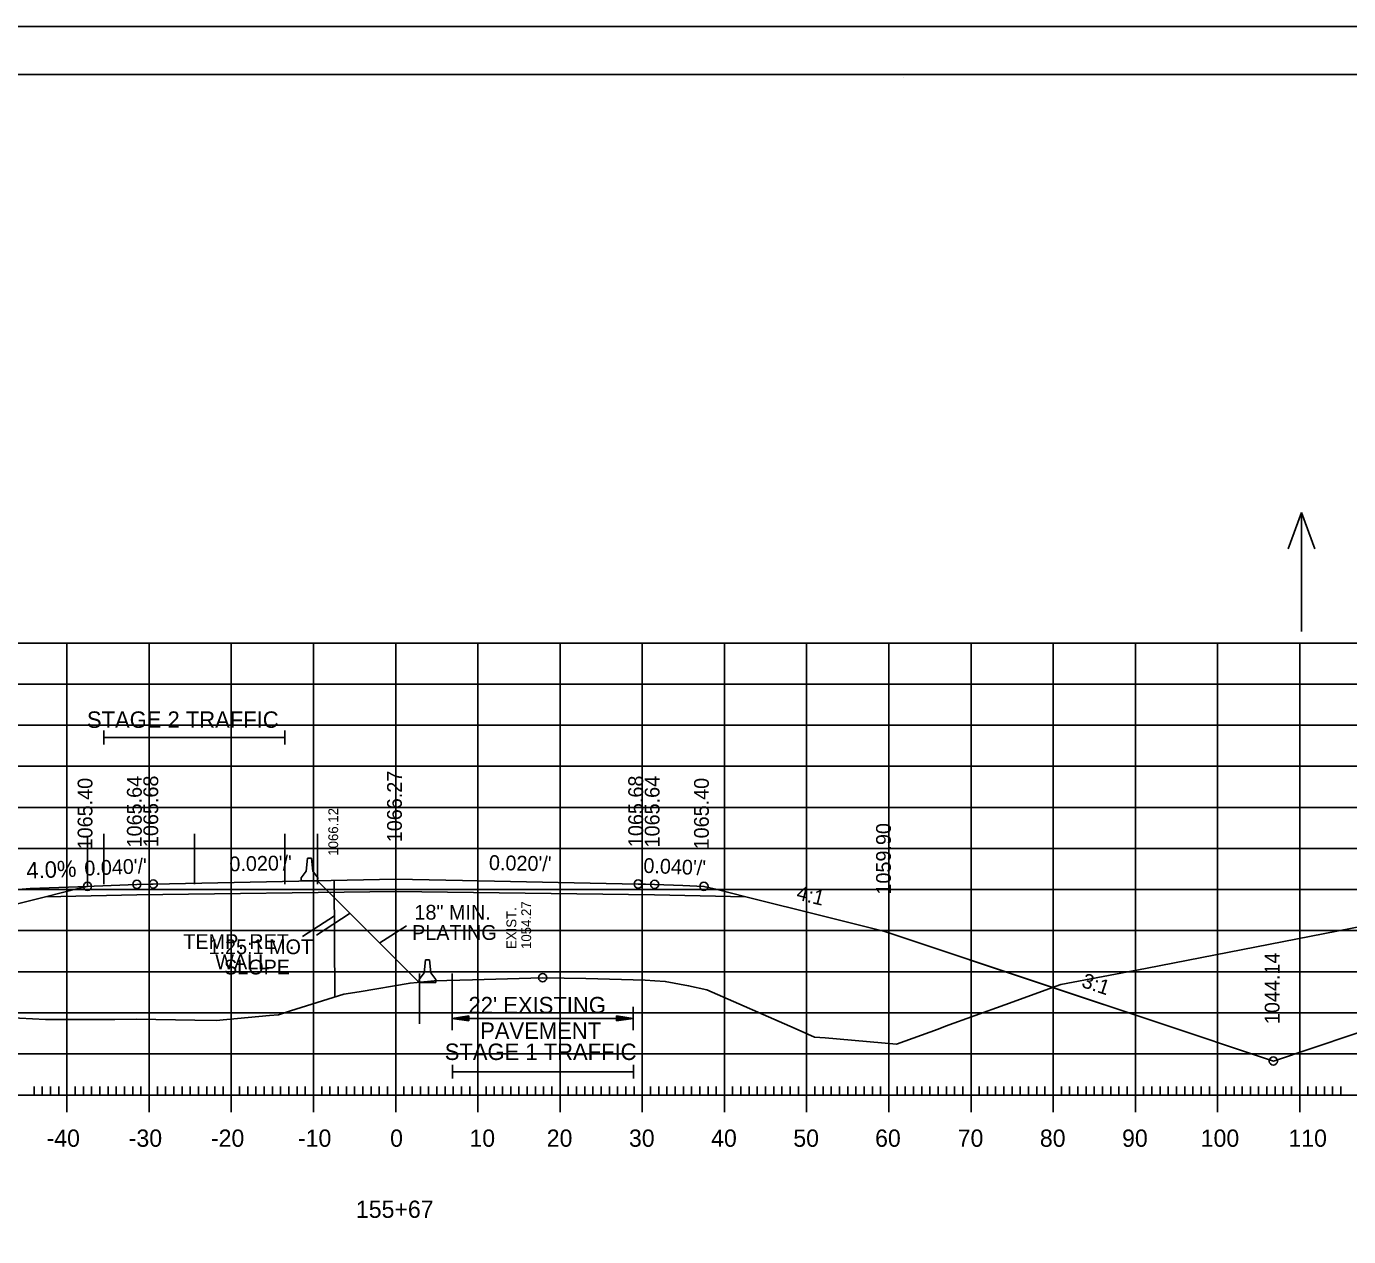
# Model space of a CAD drawing. Extents: x 1322838 to 1324533, y 339903 to 351025.
# Drawn here: x 1323590.7 to 1323751.5, y 344996.9 to 345144.2 of the extents above; entities that cross this region are included whole.
import ezdxf

# ---------------------------------------------------------------- set-up
doc = ezdxf.new("R2010")
doc.units = 0
for name, color, linetype in [('R_Alt Surface', 7, 'Continuous'), ('R_Axis', 7, 'Continuous'), ('R_Axis Annot', 7, 'Continuous'), ('R_Border', 7, 'Continuous'), ('R_Drive', 7, 'Continuous'), ('R_Exist Surface', 7, 'Continuous'), ('R_Fin Surface', 7, 'Continuous'), ('R_Grid', 7, 'Continuous'), ('R_MOT', 7, 'Continuous'), ('R_No Plot', 7, 'Continuous'), ('R_Water Annot', 7, 'Continuous'), ('R_Xsect Elev', 7, 'Continuous'), ('R_Xsect Slope', 7, 'Continuous')]:
    doc.layers.add(name, color=color, linetype=linetype)

msp = doc.modelspace()

# ---------------------------------------------------------------- linework, layer by layer
at = {"layer": 'R_Alt Surface'}
msp.add_lwpolyline([(1323592.99, 345038.26), (1323604.08, 345038.48), (1323635.58, 345038.9), (1323667.08, 345038.48), (1323678.18, 345038.26)], dxfattribs=at)
at = {"layer": 'R_Axis'}
for p, q in [((1323591.58, 345014.14), (1323591.58, 345015.19)), ((1323592.58, 345014.14), (1323592.58, 345015.19)), ((1323593.58, 345014.14), (1323593.58, 345015.19)), ((1323594.58, 345014.14), (1323594.58, 345015.19)), ((1323595.58, 345012.04), (1323595.58, 345016.24)), ((1323596.58, 345014.14), (1323596.58, 345015.19)), ((1323597.58, 345014.14), (1323597.58, 345015.19)), ((1323598.58, 345014.14), (1323598.58, 345015.19)), ((1323599.58, 345014.14), (1323599.58, 345015.19)), ((1323600.58, 345014.14), (1323600.58, 345015.19)), ((1323601.58, 345014.14), (1323601.58, 345015.19)), ((1323602.58, 345014.14), (1323602.58, 345015.19)), ((1323603.58, 345014.14), (1323603.58, 345015.19)), ((1323604.58, 345014.14), (1323604.58, 345015.19)), ((1323605.58, 345012.04), (1323605.58, 345016.24)), ((1323606.58, 345014.14), (1323606.58, 345015.19)), ((1323607.58, 345014.14), (1323607.58, 345015.19)), ((1323608.58, 345014.14), (1323608.58, 345015.19)), ((1323609.58, 345014.14), (1323609.58, 345015.19)), ((1323610.58, 345014.14), (1323610.58, 345015.19)), ((1323611.58, 345014.14), (1323611.58, 345015.19)), ((1323612.58, 345014.14), (1323612.58, 345015.19)), ((1323613.58, 345014.14), (1323613.58, 345015.19)), ((1323614.58, 345014.14), (1323614.58, 345015.19)), ((1323615.58, 345012.04), (1323615.58, 345016.24)), ((1323616.58, 345014.14), (1323616.58, 345015.19)), ((1323617.58, 345014.14), (1323617.58, 345015.19)), ((1323618.58, 345014.14), (1323618.58, 345015.19)), ((1323619.58, 345014.14), (1323619.58, 345015.19)), ((1323620.58, 345014.14), (1323620.58, 345015.19)), ((1323621.58, 345014.14), (1323621.58, 345015.19)), ((1323622.58, 345014.14), (1323622.58, 345015.19)), ((1323623.58, 345014.14), (1323623.58, 345015.19)), ((1323624.58, 345014.14), (1323624.58, 345015.19)), ((1323625.58, 345012.04), (1323625.58, 345016.24)), ((1323626.58, 345014.14), (1323626.58, 345015.19)), ((1323627.58, 345014.14), (1323627.58, 345015.19)), ((1323628.58, 345014.14), (1323628.58, 345015.19)), ((1323629.58, 345014.14), (1323629.58, 345015.19)), ((1323630.58, 345014.14), (1323630.58, 345015.19)), ((1323631.58, 345014.14), (1323631.58, 345015.19)), ((1323632.58, 345014.14), (1323632.58, 345015.19)), ((1323633.58, 345014.14), (1323633.58, 345015.19)), ((1323634.58, 345014.14), (1323634.58, 345015.19)), ((1323635.58, 345012.04), (1323635.58, 345016.24)), ((1323636.58, 345014.14), (1323636.58, 345015.19)), ((1323637.58, 345014.14), (1323637.58, 345015.19)), ((1323638.58, 345014.14), (1323638.58, 345015.19)), ((1323639.58, 345014.14), (1323639.58, 345015.19)), ((1323640.58, 345014.14), (1323640.58, 345015.19)), ((1323641.58, 345014.14), (1323641.58, 345015.19)), ((1323642.58, 345014.14), (1323642.58, 345015.19)), ((1323643.58, 345014.14), (1323643.58, 345015.19)), ((1323644.58, 345014.14), (1323644.58, 345015.19)), ((1323645.58, 345012.04), (1323645.58, 345016.24)), ((1323646.58, 345014.14), (1323646.58, 345015.19)), ((1323647.58, 345014.14), (1323647.58, 345015.19)), ((1323648.58, 345014.14), (1323648.58, 345015.19)), ((1323649.58, 345014.14), (1323649.58, 345015.19)), ((1323650.58, 345014.14), (1323650.58, 345015.19)), ((1323651.58, 345014.14), (1323651.58, 345015.19)), ((1323652.58, 345014.14), (1323652.58, 345015.19)), ((1323653.58, 345014.14), (1323653.58, 345015.19)), ((1323654.58, 345014.14), (1323654.58, 345015.19)), ((1323655.58, 345012.04), (1323655.58, 345016.24)), ((1323656.58, 345014.14), (1323656.58, 345015.19)), ((1323657.58, 345014.14), (1323657.58, 345015.19)), ((1323658.58, 345014.14), (1323658.58, 345015.19)), ((1323659.58, 345014.14), (1323659.58, 345015.19)), ((1323660.58, 345014.14), (1323660.58, 345015.19)), ((1323661.58, 345014.14), (1323661.58, 345015.19)), ((1323662.58, 345014.14), (1323662.58, 345015.19)), ((1323663.58, 345014.14), (1323663.58, 345015.19)), ((1323664.58, 345014.14), (1323664.58, 345015.19)), ((1323665.58, 345012.04), (1323665.58, 345016.24)), ((1323666.58, 345014.14), (1323666.58, 345015.19)), ((1323667.58, 345014.14), (1323667.58, 345015.19)), ((1323668.58, 345014.14), (1323668.58, 345015.19)), ((1323669.58, 345014.14), (1323669.58, 345015.19)), ((1323670.58, 345014.14), (1323670.58, 345015.19)), ((1323671.58, 345014.14), (1323671.58, 345015.19)), ((1323672.58, 345014.14), (1323672.58, 345015.19)), ((1323673.58, 345014.14), (1323673.58, 345015.19)), ((1323674.58, 345014.14), (1323674.58, 345015.19)), ((1323675.58, 345012.04), (1323675.58, 345016.24)), ((1323676.58, 345014.14), (1323676.58, 345015.19)), ((1323677.58, 345014.14), (1323677.58, 345015.19)), ((1323678.58, 345014.14), (1323678.58, 345015.19)), ((1323679.58, 345014.14), (1323679.58, 345015.19)), ((1323680.58, 345014.14), (1323680.58, 345015.19)), ((1323681.58, 345014.14), (1323681.58, 345015.19)), ((1323682.58, 345014.14), (1323682.58, 345015.19)), ((1323683.58, 345014.14), (1323683.58, 345015.19)), ((1323684.58, 345014.14), (1323684.58, 345015.19)), ((1323685.58, 345012.04), (1323685.58, 345016.24)), ((1323686.58, 345014.14), (1323686.58, 345015.19)), ((1323687.58, 345014.14), (1323687.58, 345015.19)), ((1323688.58, 345014.14), (1323688.58, 345015.19)), ((1323689.58, 345014.14), (1323689.58, 345015.19)), ((1323690.58, 345014.14), (1323690.58, 345015.19)), ((1323691.58, 345014.14), (1323691.58, 345015.19)), ((1323692.58, 345014.14), (1323692.58, 345015.19)), ((1323693.58, 345014.14), (1323693.58, 345015.19)), ((1323694.58, 345014.14), (1323694.58, 345015.19)), ((1323695.58, 345012.04), (1323695.58, 345016.24)), ((1323696.58, 345014.14), (1323696.58, 345015.19)), ((1323697.58, 345014.14), (1323697.58, 345015.19)), ((1323698.58, 345014.14), (1323698.58, 345015.19)), ((1323699.58, 345014.14), (1323699.58, 345015.19)), ((1323700.58, 345014.14), (1323700.58, 345015.19)), ((1323701.58, 345014.14), (1323701.58, 345015.19)), ((1323702.58, 345014.14), (1323702.58, 345015.19)), ((1323703.58, 345014.14), (1323703.58, 345015.19)), ((1323704.58, 345014.14), (1323704.58, 345015.19)), ((1323705.58, 345012.04), (1323705.58, 345016.24)), ((1323706.58, 345014.14), (1323706.58, 345015.19)), ((1323707.58, 345014.14), (1323707.58, 345015.19)), ((1323708.58, 345014.14), (1323708.58, 345015.19)), ((1323709.58, 345014.14), (1323709.58, 345015.19)), ((1323710.58, 345014.14), (1323710.58, 345015.19)), ((1323711.58, 345014.14), (1323711.58, 345015.19)), ((1323712.58, 345014.14), (1323712.58, 345015.19)), ((1323713.58, 345014.14), (1323713.58, 345015.19)), ((1323714.58, 345014.14), (1323714.58, 345015.19)), ((1323715.58, 345012.04), (1323715.58, 345016.24)), ((1323716.58, 345014.14), (1323716.58, 345015.19)), ((1323717.58, 345014.14), (1323717.58, 345015.19)), ((1323718.58, 345014.14), (1323718.58, 345015.19)), ((1323719.58, 345014.14), (1323719.58, 345015.19)), ((1323720.58, 345014.14), (1323720.58, 345015.19)), ((1323721.58, 345014.14), (1323721.58, 345015.19)), ((1323722.58, 345014.14), (1323722.58, 345015.19)), ((1323723.58, 345014.14), (1323723.58, 345015.19)), ((1323724.58, 345014.14), (1323724.58, 345015.19)), ((1323725.58, 345012.04), (1323725.58, 345016.24)), ((1323726.58, 345014.14), (1323726.58, 345015.19)), ((1323727.58, 345014.14), (1323727.58, 345015.19)), ((1323728.58, 345014.14), (1323728.58, 345015.19)), ((1323729.58, 345014.14), (1323729.58, 345015.19)), ((1323730.58, 345014.14), (1323730.58, 345015.19)), ((1323731.58, 345014.14), (1323731.58, 345015.19)), ((1323732.58, 345014.14), (1323732.58, 345015.19)), ((1323733.58, 345014.14), (1323733.58, 345015.19)), ((1323734.58, 345014.14), (1323734.58, 345015.19)), ((1323735.58, 345012.04), (1323735.58, 345016.24)), ((1323736.58, 345014.14), (1323736.58, 345015.19)), ((1323737.58, 345014.14), (1323737.58, 345015.19)), ((1323738.58, 345014.14), (1323738.58, 345015.19)), ((1323739.58, 345014.14), (1323739.58, 345015.19)), ((1323740.58, 345014.14), (1323740.58, 345015.19)), ((1323741.58, 345014.14), (1323741.58, 345015.19)), ((1323742.58, 345014.14), (1323742.58, 345015.19)), ((1323743.58, 345014.14), (1323743.58, 345015.19)), ((1323744.58, 345014.14), (1323744.58, 345015.19)), ((1323745.58, 345012.04), (1323745.58, 345016.24)), ((1323746.58, 345014.14), (1323746.58, 345015.19)), ((1323747.58, 345014.14), (1323747.58, 345015.19)), ((1323748.58, 345014.14), (1323748.58, 345015.19)), ((1323749.58, 345014.14), (1323749.58, 345015.19)), ((1323750.58, 345014.14), (1323750.58, 345015.19)), ((1323495.58, 345014.14), (1323915.58, 345014.14))]:
    msp.add_line(p, q, dxfattribs=at)
at = {"layer": 'R_Axis Annot'}
for p, q in [((1323600.08, 345058.48), (1323600.08, 345056.78)), ((1323600.08, 345057.63), (1323622.08, 345057.63)), ((1323622.08, 345058.48), (1323622.08, 345056.78)), ((1323642.46, 345024.88), (1323642.46, 345022.04)), ((1323664.46, 345024.88), (1323664.46, 345022.04)), ((1323644.46, 345023.76), (1323642.46, 345023.46)), ((1323644.46, 345023.16), (1323642.46, 345023.46)), ((1323642.46, 345023.46), (1323664.46, 345023.46)), ((1323644.46, 345023.71), (1323642.8, 345023.46)), ((1323644.46, 345023.21), (1323642.8, 345023.46)), ((1323644.46, 345023.66), (1323643.14, 345023.46)), ((1323644.46, 345023.26), (1323643.14, 345023.46)), ((1323644.46, 345023.61), (1323643.47, 345023.46)), ((1323644.46, 345023.31), (1323643.47, 345023.46)), ((1323644.46, 345023.56), (1323643.81, 345023.46)), ((1323644.46, 345023.36), (1323643.81, 345023.46)), ((1323644.46, 345023.51), (1323644.15, 345023.46)), ((1323644.46, 345023.41), (1323644.15, 345023.46)), ((1323644.46, 345023.16), (1323644.46, 345023.76)), ((1323662.46, 345023.76), (1323664.46, 345023.46)), ((1323662.46, 345023.76), (1323662.46, 345023.16)), ((1323662.46, 345023.71), (1323664.13, 345023.46)), ((1323662.46, 345023.66), (1323663.78, 345023.46)), ((1323662.46, 345023.61), (1323663.45, 345023.46)), ((1323662.46, 345023.56), (1323663.11, 345023.46)), ((1323662.46, 345023.51), (1323662.78, 345023.46)), ((1323662.46, 345023.16), (1323664.46, 345023.46)), ((1323662.46, 345023.36), (1323663.11, 345023.46)), ((1323662.46, 345023.26), (1323663.78, 345023.46)), ((1323662.46, 345023.21), (1323664.13, 345023.46)), ((1323662.46, 345023.31), (1323663.45, 345023.46)), ((1323662.46, 345023.41), (1323662.78, 345023.46)), ((1323642.5, 345017.83), (1323642.5, 345016.13)), ((1323642.5, 345016.98), (1323664.5, 345016.98)), ((1323664.5, 345017.83), (1323664.5, 345016.13))]:
    msp.add_line(p, q, dxfattribs=at)
at = {"layer": 'R_Border'}
for p, q in [((1323468.58, 345138.33), (1323942.85, 345138.33)), ((1323697.36, 345137.94), (1323697.36, 345137.94)), ((1323697.36, 345137.94), (1323697.36, 345137.94))]:
    msp.add_line(p, q, dxfattribs=at)
at = {"layer": 'R_Drive'}
msp.add_lwpolyline([(1323598.08, 345039.53), (1323591.09, 345039.26), (1323581.12, 345038.46), (1323571.19, 345037.26), (1323530.11, 345031.06)], dxfattribs=at)
at = {"layer": 'R_Exist Surface'}
msp.add_lwpolyline([(1323577.13, 345024.14), (1323592.99, 345023.31), (1323601.39, 345023.31), (1323604.04, 345023.38), (1323611.15, 345023.24), (1323613.73, 345023.22), (1323620.24, 345023.8), (1323621.31, 345023.91), (1323622.77, 345024.37), (1323629.25, 345026.41), (1323631.12, 345026.69), (1323637.33, 345027.76), (1323638.21, 345027.83), (1323640.28, 345028.02), (1323644.94, 345028.16), (1323653.46, 345028.41), (1323658.7, 345028.3), (1323665.94, 345028.13), (1323667.1, 345028.05), (1323668.38, 345027.97), (1323671.21, 345027.43), (1323673.43, 345026.92), (1323684.17, 345022.25), (1323686.53, 345021.18), (1323687.83, 345021.09), (1323696.51, 345020.31), (1323701.59, 345022.14), (1323702.49, 345022.52), (1323709.68, 345025.13), (1323716.49, 345027.59), (1323726.8, 345029.53), (1323781.87, 345040.28)], dxfattribs=at)
at = {"layer": 'R_Fin Surface'}
msp.add_lwpolyline([(1323576.09, 345034.04), (1323592.99, 345038.26), (1323597.12, 345039.29), (1323598.08, 345039.53), (1323598.91, 345039.57), (1323604.08, 345039.77), (1323605.75, 345039.81), (1323606.08, 345039.81), (1323635.58, 345040.4), (1323643.71, 345040.24), (1323665.08, 345039.81), (1323665.08, 345039.81), (1323665.98, 345039.8), (1323667.08, 345039.77), (1323670.51, 345039.64), (1323673.08, 345039.53), (1323674.68, 345039.14), (1323678.18, 345038.26), (1323687.78, 345035.86), (1323695.08, 345034.03), (1323695.09, 345034.03), (1323728.06, 345023.04), (1323742.37, 345018.27), (1323756.88, 345023.11)], dxfattribs=at)
at = {"layer": 'R_Grid'}
for p, q in [((1323495.58, 345069.14), (1323915.58, 345069.14)), ((1323595.58, 345014.14), (1323595.58, 345069.14)), ((1323605.58, 345014.14), (1323605.58, 345069.14)), ((1323615.58, 345014.14), (1323615.58, 345069.14)), ((1323625.58, 345014.14), (1323625.58, 345069.14)), ((1323635.58, 345014.14), (1323635.58, 345069.14)), ((1323645.58, 345014.14), (1323645.58, 345069.14)), ((1323655.58, 345014.14), (1323655.58, 345069.14)), ((1323665.58, 345014.14), (1323665.58, 345069.14)), ((1323675.58, 345014.14), (1323675.58, 345069.14)), ((1323685.58, 345014.14), (1323685.58, 345069.14)), ((1323695.58, 345014.14), (1323695.58, 345069.14)), ((1323705.58, 345014.14), (1323705.58, 345069.14)), ((1323715.58, 345014.14), (1323715.58, 345069.14)), ((1323725.58, 345014.14), (1323725.58, 345069.14)), ((1323735.58, 345014.14), (1323735.58, 345069.14)), ((1323745.58, 345014.14), (1323745.58, 345069.14)), ((1323495.58, 345064.14), (1323915.58, 345064.14)), ((1323495.58, 345059.14), (1323915.58, 345059.14)), ((1323495.58, 345054.14), (1323915.58, 345054.14)), ((1323495.58, 345049.14), (1323915.58, 345049.14)), ((1323495.58, 345044.14), (1323915.58, 345044.14)), ((1323495.58, 345039.14), (1323915.58, 345039.14)), ((1323495.58, 345034.14), (1323915.58, 345034.14)), ((1323495.58, 345029.14), (1323915.58, 345029.14)), ((1323495.58, 345024.14), (1323915.58, 345024.14)), ((1323495.58, 345019.14), (1323915.58, 345019.14)), ((1323495.58, 345014.14), (1323915.58, 345014.14))]:
    msp.add_line(p, q, dxfattribs=at)
at = {"layer": 'R_MOT'}
for p, q in [((1323624.67, 345041.38), (1323624.83, 345042.96)), ((1323625.08, 345042.96), (1323624.83, 345042.96)), ((1323625.33, 345042.96), (1323625.08, 345042.96)), ((1323625.5, 345041.38), (1323625.33, 345042.96)), ((1323624.09, 345040.55), (1323624.67, 345041.38)), ((1323626.09, 345040.55), (1323625.5, 345041.38)), ((1323624.08, 345040.21), (1323624.09, 345040.55)), ((1323626.08, 345040.21), (1323624.08, 345040.21)), ((1323626.08, 345040.21), (1323626.09, 345040.55)), ((1323624.23, 345033.41), (1323628.12, 345035.94)), ((1323639.03, 345029.02), (1323639.2, 345030.6)), ((1323639.45, 345030.6), (1323639.2, 345030.6)), ((1323639.7, 345030.6), (1323639.45, 345030.6)), ((1323639.86, 345029.02), (1323639.7, 345030.6)), ((1323638.45, 345028.19), (1323639.03, 345029.02)), ((1323638.45, 345027.85), (1323638.45, 345028.19)), ((1323640.45, 345028.19), (1323639.86, 345029.02)), ((1323640.45, 345027.85), (1323640.45, 345028.19)), ((1323640.45, 345027.85), (1323638.45, 345027.85))]:
    msp.add_line(p, q, dxfattribs=at)
msp.add_lwpolyline([(1323628.08, 345040.25), (1323628.19, 345026.07)], dxfattribs=at)
at = {"layer": 'R_No Plot'}
for p, q in [((1323449.98, 345144.17), (1323949.98, 345144.17)), ((1323600.08, 345045.91), (1323600.08, 345039.81)), ((1323611.08, 345045.91), (1323611.08, 345039.81)), ((1323622.08, 345045.91), (1323622.08, 345039.81)), ((1323626.08, 345045.91), (1323626.08, 345039.81)), ((1323598.08, 345045.66), (1323598.08, 345039.55)), ((1323626.08, 345040.21), (1323638.45, 345027.85)), ((1323625.96, 345033.61), (1323630.04, 345036.26)), ((1323633.66, 345032.64), (1323636.88, 345034.74)), ((1323638.46, 345028.91), (1323638.46, 345022.8)), ((1323642.46, 345028.91), (1323642.46, 345022.8))]:
    msp.add_line(p, q, dxfattribs=at)
for points in [[(1323449.97, 345144.17), (1323949.98, 345144.17), (1323949.98, 344824.16), (1323449.97, 344824.16)], [(1323819.46, 345138.33), (1323848.89, 345138.33), (1323848.89, 345123.51), (1323873.06, 345123.51), (1323907.86, 345123.51), (1323907.86, 345074.5), (1323942.67, 345074.5), (1323942.85, 344830.14), (1323468.58, 344830.14), (1323468.58, 345138.33)], [(1323715.5, 345027.23), (1323716.49, 345027.59), (1323726.8, 345029.53), (1323781.87, 345040.28), (1323808.51, 345046.05), (1323831.82, 345051.17), (1323833.23, 345051.02), (1323834.77, 345051.34), (1323843.24, 345053.41), (1323844.12, 345053.53), (1323852.24, 345055.11), (1323853.12, 345055.31), (1323853.62, 345055.36), (1323852.37, 345054.94), (1323850.92, 345054.46), (1323815.95, 345042.8), (1323811.6, 345041.35), (1323793.01, 345035.16), (1323782.23, 345031.56), (1323770.56, 345027.67), (1323756.88, 345023.11), (1323742.37, 345018.27), (1323728.06, 345023.04)]]:
    msp.add_lwpolyline(points, close=True, dxfattribs=at)
msp.add_lwpolyline([(1323577.13, 345024.14), (1323592.99, 345023.31), (1323601.39, 345023.31), (1323604.04, 345023.38), (1323611.15, 345023.24), (1323613.73, 345023.22), (1323620.24, 345023.8), (1323621.31, 345023.91), (1323622.77, 345024.37), (1323629.25, 345026.41), (1323631.12, 345026.69), (1323637.33, 345027.76), (1323638.21, 345027.83), (1323640.28, 345028.02), (1323644.94, 345028.16), (1323653.46, 345028.41), (1323658.7, 345028.3), (1323665.94, 345028.13), (1323667.1, 345028.05), (1323668.38, 345027.97), (1323671.21, 345027.43), (1323673.43, 345026.92), (1323684.17, 345022.25), (1323686.53, 345021.18), (1323687.83, 345021.09), (1323696.51, 345020.31), (1323701.59, 345022.14), (1323702.49, 345022.52), (1323709.68, 345025.13), (1323715.5, 345027.23), (1323695.09, 345034.03), (1323695.08, 345034.03), (1323687.78, 345035.86), (1323678.18, 345038.26), (1323667.08, 345038.48), (1323635.58, 345038.9), (1323604.08, 345038.48), (1323592.99, 345038.26), (1323576.09, 345034.04)], dxfattribs=at)
for centre in [(1323598.08, 345039.53), (1323604.08, 345039.77), (1323606.08, 345039.81), (1323665.08, 345039.81), (1323667.08, 345039.77), (1323673.08, 345039.53), (1323653.46, 345028.41), (1323742.37, 345018.27)]:
    msp.add_circle(centre, 0.5, dxfattribs=at)
at = {"layer": 'R_Water Annot'}
for p, q in [((1323745.79, 345085.04), (1323744.18, 345080.61)), ((1323745.79, 345070.56), (1323745.79, 345085.04)), ((1323745.79, 345085.04), (1323747.4, 345080.61))]:
    msp.add_line(p, q, dxfattribs=at)

# ---------------------------------------------------------------- texts
at = {"layer": 'R_Axis Annot'}
for s, height, p in [('STAGE 2 TRAFFIC', 1.9999, (1323598.01, 345058.82)), ("22' EXISTING ", 1.9999, (1323644.44, 345024.08)), ('PAVEMENT', 2, (1323645.86, 345020.97)), ('STAGE 1 TRAFFIC', 1.9999, (1323641.55, 345018.4)), ('-40', 2.1, (1323593.1, 345007.84)), ('-30', 2.1, (1323603.1, 345007.84)), ('-20', 2.1, (1323613.1, 345007.84)), ('-10', 2.1, (1323623.69, 345007.84)), ('0', 2.1, (1323634.9, 345007.84)), ('10', 2.1, (1323644.55, 345007.84)), ('20', 2.1, (1323653.96, 345007.84)), ('30', 2.1, (1323663.96, 345007.84)), ('40', 2.1, (1323673.96, 345007.84)), ('50', 2.1, (1323683.96, 345007.84)), ('60', 2.1, (1323693.91, 345007.84)), ('70', 2.1, (1323703.96, 345007.84)), ('80', 2.1, (1323713.96, 345007.84)), ('90', 2.1, (1323723.96, 345007.84)), ('100', 2.1, (1323733.53, 345007.84)), ('110', 2.1, (1323744.2, 345007.84)), ('155+67', 2.1, (1323630.74, 344999.19))]:
    msp.add_text(s, height=height, dxfattribs=at).set_placement(p)
at = {"layer": 'R_Drive'}
msp.add_text('4.0%', height=2, rotation=2.2906, dxfattribs=at).set_placement((1323590.68, 345040.46))
at = {"layer": 'R_MOT'}
for s, p in [('TEMP. RET.', (1323609.74, 345031.91)), ('WALL', (1323613.63, 345029.45))]:
    msp.add_text(s, height=1.8, dxfattribs=at).set_placement(p)
at = {"layer": 'R_No Plot'}
msp.add_text('1066.12', height=1.2, rotation=90, dxfattribs=at).set_placement((1323628.58, 345043.26))
for s, p in [('18" MIN. ', (1323637.86, 345035.48)), ('PLATING', (1323637.57, 345033.01)), ('1.25:1 MOT', (1323612.81, 345031.28)), ('SLOPE', (1323614.69, 345028.81))]:
    msp.add_text(s, height=1.8, dxfattribs=at).set_placement(p)
at = {"layer": 'R_Xsect Elev'}
for s, height, p in [('1065.40', 1.8, (1323598.68, 345044.03)), ('1065.64', 1.8, (1323604.68, 345044.27)), ('1065.68', 1.8, (1323606.68, 345044.31)), ('1066.27', 1.8, (1323636.33, 345044.9)), ('1065.68', 1.8, (1323665.68, 345044.31)), ('1065.68', 1.8, (1323665.68, 345044.31)), ('1065.64', 1.8, (1323667.68, 345044.27)), ('1065.40', 1.8, (1323673.68, 345044.03)), ('1059.90', 1.8, (1323695.83, 345038.53)), ('EXIST. ', 1.2, (1323650.26, 345031.91)), ('1054.27', 1.2, (1323652.06, 345031.91)), ('1044.14', 1.8, (1323743.12, 345022.77))]:
    msp.add_text(s, height=height, rotation=90, dxfattribs=at).set_placement(p)
at = {"layer": 'R_Xsect Slope'}
for s, rotation, p in [("0.040'/'", 2.2903, (1323597.73, 345040.83)), ("0.020'/'", 1.1458, (1323615.36, 345041.35)), ("0.020'/'", 358.8542, (1323646.91, 345041.53)), ("0.040'/'", 357.7091, (1323665.69, 345041.18)), ('4:1', 345.9642, (1323684.23, 345037.97)), ('3:1', 341.5651, (1323718.92, 345027.32))]:
    msp.add_text(s, height=1.8, rotation=rotation, dxfattribs=at).set_placement(p)

doc.saveas('drawing.dxf')
